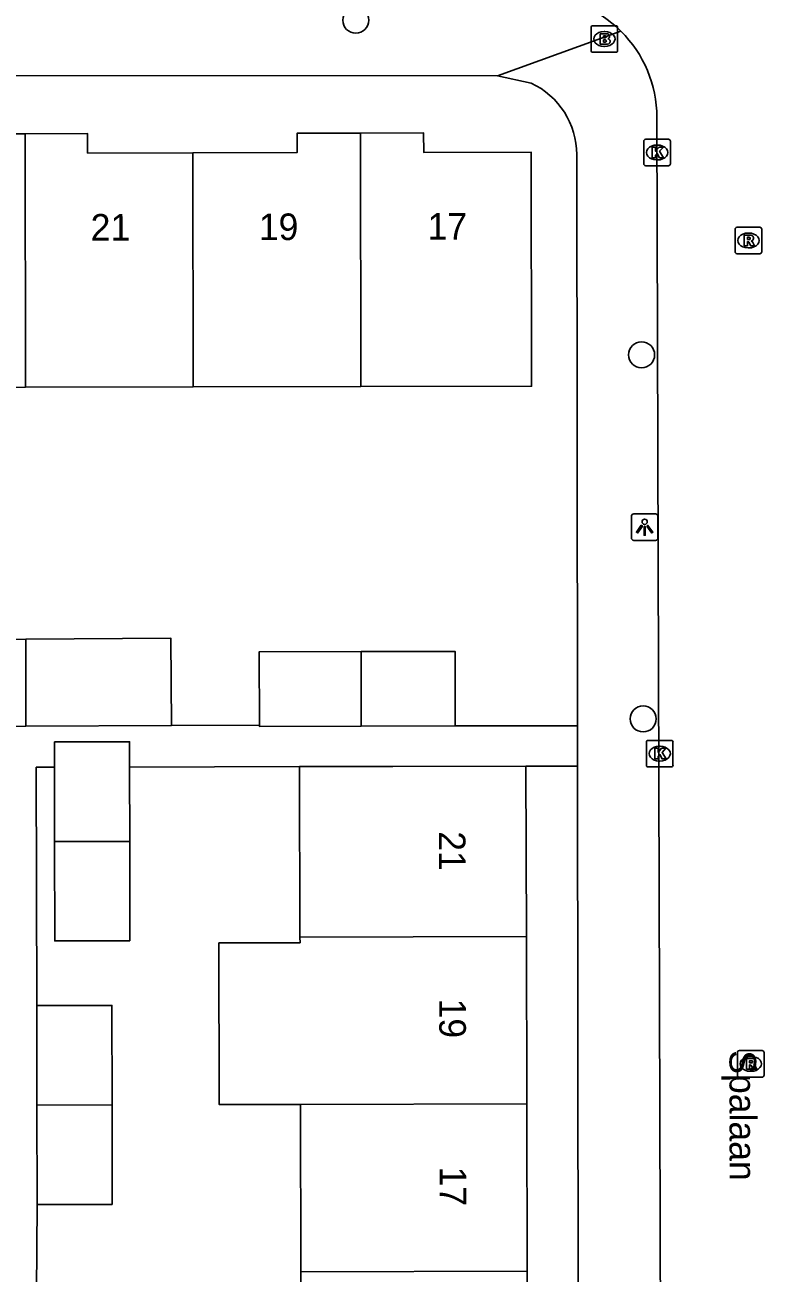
# Model space of a CAD drawing. Extents: x 160732 to 162105, y 387428 to 388479.
# Drawn here: x 161720.55 to 161748.33, y 388281.51 to 388328.45 of the extents above; entities that cross this region are included whole.
import ezdxf

# ---------------------------------------------------------------- set-up
doc = ezdxf.new("R2010")
doc.units = 0
for name, color, linetype in [('IMGEO_Boom', 7, 'Continuous'), ('IMGEO_Brandkraan', 7, 'Continuous'), ('IMGEO_Kolk', 7, 'Continuous'), ('IMGEO_Lichtpunt', 7, 'Continuous'), ('IMGEO_Openbare_ruimte_label', 7, 'Continuous'), ('IMGEO_Pand', 7, 'Continuous'), ('IMGEO_Pand_nummerreeks', 7, 'Continuous'), ('IMGEO_Rijbaan_lokaal_open', 7, 'Continuous'), ('IMGEO_Rioolput', 7, 'Continuous'), ('IMGEO_Voetpad_open', 7, 'Continuous')]:
    doc.layers.add(name, color=color, linetype=linetype)

msp = doc.modelspace()

# ---------------------------------------------------------------- linework, layer by layer
at = {"layer": 'IMGEO_Boom'}
for centre in [(161732.984, 388328.633), (161743.727, 388316.047), (161743.786, 388302.354)]:
    msp.add_circle(centre, 0.489, dxfattribs=at)
at = {"layer": 'IMGEO_Brandkraan'}
for p, q in [((161741.826, 388327.5), (161741.826, 388328.352)), ((161741.901, 388328.426), (161742.753, 388328.426)), ((161742.314, 388328.206), (161742.339, 388328.206)), ((161742.827, 388328.352), (161742.827, 388327.5)), ((161742.753, 388327.426), (161741.901, 388327.426)), ((161742.337, 388327.646), (161742.312, 388327.646))]:
    msp.add_line(p, q, dxfattribs=at)
for points in [[(161741.826, 388327.5), (161741.826, 388328.352)], [(161741.901, 388328.426), (161742.753, 388328.426)], [(161742.827, 388328.352), (161742.827, 388327.5)], [(161742.174, 388328.126), (161742.174, 388327.726), (161742.387, 388327.726)], [(161742.405, 388328.126), (161742.174, 388328.126)], [(161742.353, 388328.045), (161742.299, 388328.045), (161742.299, 388327.969)], [(161742.299, 388327.969), (161742.352, 388327.969)], [(161742.361, 388327.893), (161742.299, 388327.893), (161742.299, 388327.812)], [(161742.299, 388327.812), (161742.361, 388327.812)], [(161742.753, 388327.426), (161741.901, 388327.426)]]:
    msp.add_lwpolyline(points, dxfattribs=at)
for centre, radius, start, end in [((161741.903, 388328.35), 0.0765, 91.552, 178.448), ((161741.903, 388328.35), 0.0765, 91.552, 178.448), ((161742.751, 388328.35), 0.0765, 1.552, 88.448), ((161742.751, 388328.35), 0.0765, 1.552, 88.448), ((161742.354, 388328.007), 0.0379, 267.8285, 90.9355), ((161742.362, 388327.852), 0.0404, 269.8759, 90.5077), ((161742.393, 388327.977), 0.251, 268.6676, 293.5347), ((161742.409, 388327.981), 0.145, 59.4692, 91.5367), ((161742.434, 388328.028), 0.0922, 285.5137, 58.1501), ((161742.439, 388327.836), 0.105, 301.3115, 78.989), ((161741.903, 388327.502), 0.0765, 181.552, 268.448), ((161741.903, 388327.502), 0.0765, 181.552, 268.448), ((161742.751, 388327.502), 0.0765, 271.552, 358.448), ((161742.751, 388327.502), 0.0765, 271.552, 358.448)]:
    msp.add_arc(centre, radius, start, end, dxfattribs=at)
for centre, major_axis, ratio, start_param, end_param in [((161742.313, 388327.926), (-0.387, 0.002), 0.722429, 4.712389, 7.853982), ((161742.338, 388327.926), (-0.39, 0.002), 0.717154, 1.570796, 4.712389)]:
    msp.add_ellipse(centre, major_axis=major_axis, ratio=ratio, start_param=start_param, end_param=end_param, dxfattribs=at)
at = {"layer": 'IMGEO_Kolk'}
for p, q in [((161743.808, 388323.232), (161743.808, 388324.084)), ((161743.883, 388324.158), (161744.735, 388324.158)), ((161744.296, 388323.938), (161744.321, 388323.938)), ((161744.809, 388324.084), (161744.809, 388323.232)), ((161744.735, 388323.158), (161743.883, 388323.158)), ((161744.319, 388323.378), (161744.294, 388323.378)), ((161743.906, 388300.622), (161743.906, 388301.474)), ((161743.981, 388301.548), (161744.833, 388301.548)), ((161744.907, 388301.474), (161744.907, 388300.622)), ((161744.394, 388301.328), (161744.419, 388301.328)), ((161744.833, 388300.548), (161743.981, 388300.548)), ((161744.417, 388300.768), (161744.392, 388300.768))]:
    msp.add_line(p, q, dxfattribs=at)
for points in [[(161743.808, 388323.232), (161743.808, 388324.084)], [(161743.883, 388324.158), (161744.735, 388324.158)], [(161744.809, 388324.084), (161744.809, 388323.232)], [(161744.129, 388323.858), (161744.252, 388323.858), (161744.252, 388323.707), (161744.382, 388323.858), (161744.546, 388323.858), (161744.4, 388323.707), (161744.553, 388323.458), (161744.401, 388323.458), (161744.316, 388323.622), (161744.252, 388323.555), (161744.252, 388323.458), (161744.129, 388323.458), (161744.129, 388323.858)], [(161744.735, 388323.158), (161743.883, 388323.158)], [(161743.906, 388300.622), (161743.906, 388301.474)], [(161743.981, 388301.548), (161744.833, 388301.548)], [(161744.907, 388301.474), (161744.907, 388300.622)], [(161744.227, 388301.248), (161744.35, 388301.248), (161744.35, 388301.097), (161744.48, 388301.248), (161744.644, 388301.248), (161744.498, 388301.097), (161744.651, 388300.848), (161744.499, 388300.848), (161744.414, 388301.012), (161744.35, 388300.945), (161744.35, 388300.848), (161744.227, 388300.848), (161744.227, 388301.248)], [(161744.833, 388300.548), (161743.981, 388300.548)]]:
    msp.add_lwpolyline(points, dxfattribs=at)
for centre, start, end in [((161743.885, 388324.082), 91.552, 178.448), ((161743.885, 388324.082), 91.552, 178.448), ((161744.733, 388324.082), 1.552, 88.448), ((161744.733, 388324.082), 1.552, 88.448), ((161743.885, 388323.234), 181.552, 268.448), ((161743.885, 388323.234), 181.552, 268.448), ((161744.733, 388323.234), 271.552, 358.448), ((161744.733, 388323.234), 271.552, 358.448), ((161743.983, 388301.472), 91.552, 178.448), ((161743.983, 388301.472), 91.552, 178.448), ((161744.831, 388301.472), 1.552, 88.448), ((161744.831, 388301.472), 1.552, 88.448), ((161743.983, 388300.624), 181.552, 268.448), ((161743.983, 388300.624), 181.552, 268.448), ((161744.831, 388300.624), 271.552, 358.448), ((161744.831, 388300.624), 271.552, 358.448)]:
    msp.add_arc(centre, 0.0765, start, end, dxfattribs=at)
for centre, major_axis, ratio, start_param, end_param in [((161744.295, 388323.658), (-0.387, 0.002), 0.722429, 4.712389, 7.853982), ((161744.32, 388323.658), (-0.39, 0.002), 0.717154, 1.570796, 4.712389), ((161744.393, 388301.048), (-0.387, 0.002), 0.722429, 4.712389, 7.853982), ((161744.418, 388301.048), (-0.39, 0.002), 0.717154, 1.570796, 4.712389)]:
    msp.add_ellipse(centre, major_axis=major_axis, ratio=ratio, start_param=start_param, end_param=end_param, dxfattribs=at)
at = {"layer": 'IMGEO_Lichtpunt'}
for p, q in [((161743.343, 388309.971), (161743.343, 388309.164)), ((161743.343, 388309.971), (161743.343, 388309.164)), ((161744.245, 388310.066), (161743.437, 388310.066)), ((161744.245, 388310.066), (161743.437, 388310.066)), ((161744.339, 388309.164), (161744.339, 388309.971)), ((161744.339, 388309.164), (161744.339, 388309.971)), ((161743.437, 388309.07), (161744.245, 388309.07)), ((161743.437, 388309.07), (161744.245, 388309.07))]:
    msp.add_line(p, q, dxfattribs=at)
for points in [[(161743.717, 388309.635), (161743.756, 388309.607), (161743.568, 388309.345), (161743.53, 388309.372), (161743.717, 388309.635)], [(161743.819, 388309.587), (161743.866, 388309.587), (161743.866, 388309.265), (161743.819, 388309.265), (161743.819, 388309.587)], [(161743.929, 388309.607), (161743.967, 388309.634), (161744.154, 388309.372), (161744.115, 388309.344), (161743.929, 388309.607)]]:
    msp.add_lwpolyline(points, dxfattribs=at)
msp.add_circle((161743.842, 388309.769), 0.0994, dxfattribs=at)
for centre, start, end in [((161743.437, 388309.971), 90, 180), ((161743.437, 388309.971), 90, 180), ((161744.245, 388309.971), 0, 90), ((161744.245, 388309.971), 0, 90), ((161743.437, 388309.164), 180, 270), ((161743.437, 388309.164), 180, 270), ((161744.245, 388309.164), 270, 0), ((161744.245, 388309.164), 270, 360)]:
    msp.add_arc(centre, 0.0946, start, end, dxfattribs=at)
at = {"layer": 'IMGEO_Pand'}
for points in [[(161714.255, 388323.584), (161718.143, 388323.591), (161718.141, 388324.358), (161720.556, 388324.362)], [(161720.556, 388324.362), (161722.905, 388324.366), (161722.906, 388323.638), (161726.858, 388323.645)], [(161720.556, 388324.362), (161720.568, 388314.829)], [(161726.858, 388323.645), (161730.778, 388323.652), (161730.776, 388324.383), (161733.159, 388324.388)], [(161733.159, 388324.388), (161735.535, 388324.392), (161735.537, 388323.661), (161739.579, 388323.669), (161739.595, 388314.863), (161733.171, 388314.852)], [(161733.171, 388314.852), (161733.159, 388324.388)], [(161726.869, 388314.841), (161726.858, 388323.645)], [(161720.568, 388314.829), (161714.266, 388314.818)], [(161726.869, 388314.841), (161720.568, 388314.829)], [(161733.171, 388314.852), (161726.869, 388314.841)], [(161716.105, 388302.054), (161716.086, 388305.333), (161720.58, 388305.359)], [(161720.58, 388305.359), (161726.036, 388305.39), (161726.054, 388302.111)], [(161720.584, 388302.08), (161720.58, 388305.359)], [(161729.362, 388302.118), (161729.356, 388304.878), (161733.184, 388304.887)], [(161733.184, 388304.887), (161736.714, 388304.895), (161736.721, 388302.089)], [(161733.187, 388302.08), (161733.184, 388304.887)], [(161720.584, 388302.08), (161716.105, 388302.054)], [(161726.054, 388302.111), (161720.584, 388302.08)], [(161733.187, 388302.08), (161729.362, 388302.071), (161729.362, 388302.118)], [(161736.721, 388302.089), (161733.187, 388302.08)], [(161721.663, 388300.537), (161721.662, 388301.491), (161724.481, 388301.494), (161724.482, 388300.544)], [(161721.667, 388297.743), (161721.663, 388300.537)], [(161724.482, 388300.544), (161724.486, 388297.749)], [(161730.873, 388300.56), (161734.382, 388300.568), (161739.381, 388300.58)], [(161730.888, 388294.148), (161730.873, 388300.56)], [(161739.381, 388300.58), (161739.395, 388294.168)], [(161721.667, 388297.743), (161724.486, 388297.749)], [(161724.486, 388297.749), (161724.49, 388294.008), (161721.671, 388294.004), (161721.667, 388297.743)], [(161730.888, 388294.148), (161730.889, 388293.935), (161727.839, 388293.928), (161727.854, 388287.848), (161730.903, 388287.855)], [(161739.395, 388294.168), (161730.888, 388294.148)], [(161739.41, 388287.875), (161739.395, 388294.168)], [(161720.999, 388291.579), (161723.818, 388291.582), (161723.822, 388287.838)], [(161721.003, 388287.832), (161720.999, 388291.579)], [(161721.003, 388287.832), (161723.822, 388287.838)], [(161721.008, 388284.092), (161721.003, 388287.832)], [(161723.822, 388287.838), (161723.827, 388284.096), (161721.008, 388284.092)], [(161730.903, 388287.855), (161739.41, 388287.875)], [(161730.918, 388281.562), (161730.903, 388287.855)], [(161739.41, 388287.875), (161739.425, 388281.582)], [(161730.918, 388281.562), (161739.425, 388281.582)], [(161730.933, 388275.269), (161730.918, 388281.562)], [(161739.425, 388281.582), (161739.44, 388275.289)]]:
    msp.add_lwpolyline(points, dxfattribs=at)
at = {"layer": 'IMGEO_Rijbaan_lokaal_open'}
msp.add_lwpolyline([(161744.528, 388232.983), (161744.519, 388250), (161744.304, 388324.987)], dxfattribs=at)
for centre, radius, start, end in [((161739.718, 388324.965), 4.587, 45.2582, 90.2231), ((161739.716, 388324.965), 4.588, 0.2693, 45.2317)]:
    msp.add_arc(centre, radius, start, end, dxfattribs=at)
at = {"layer": 'IMGEO_Rioolput'}
for p, q in [((161747.241, 388319.922), (161747.241, 388320.774)), ((161747.316, 388320.848), (161748.168, 388320.848)), ((161748.242, 388320.774), (161748.242, 388319.922)), ((161747.729, 388320.628), (161747.754, 388320.628)), ((161748.168, 388319.848), (161747.316, 388319.848)), ((161747.752, 388320.068), (161747.727, 388320.068)), ((161747.327, 388288.954), (161747.327, 388289.806)), ((161747.402, 388289.88), (161748.254, 388289.88)), ((161748.328, 388289.806), (161748.328, 388288.954)), ((161747.815, 388289.66), (161747.84, 388289.66)), ((161748.254, 388288.88), (161747.402, 388288.88)), ((161747.838, 388289.1), (161747.813, 388289.1))]:
    msp.add_line(p, q, dxfattribs=at)
for points in [[(161747.241, 388319.922), (161747.241, 388320.774)], [(161747.316, 388320.848), (161748.168, 388320.848)], [(161748.242, 388320.774), (161748.242, 388319.922)], [(161747.83, 388320.546), (161747.578, 388320.548), (161747.578, 388320.148)], [(161747.578, 388320.148), (161747.702, 388320.148), (161747.702, 388320.31), (161747.713, 388320.31)], [(161747.756, 388320.467), (161747.702, 388320.467), (161747.702, 388320.386)], [(161747.702, 388320.386), (161747.754, 388320.386)], [(161747.76, 388320.281), (161747.831, 388320.148), (161747.971, 388320.148), (161747.906, 388320.274)], [(161748.168, 388319.848), (161747.316, 388319.848)], [(161747.327, 388288.954), (161747.327, 388289.806)], [(161747.402, 388289.88), (161748.254, 388289.88)], [(161748.328, 388289.806), (161748.328, 388288.954)], [(161747.916, 388289.578), (161747.664, 388289.58), (161747.664, 388289.18)], [(161747.664, 388289.18), (161747.788, 388289.18), (161747.788, 388289.342), (161747.799, 388289.342)], [(161747.842, 388289.499), (161747.788, 388289.499), (161747.788, 388289.418)], [(161747.788, 388289.418), (161747.84, 388289.418)], [(161747.846, 388289.313), (161747.917, 388289.18), (161748.057, 388289.18), (161747.992, 388289.306)], [(161748.254, 388288.88), (161747.402, 388288.88)]]:
    msp.add_lwpolyline(points, dxfattribs=at)
for centre, radius, start, end in [((161747.318, 388320.772), 0.0765, 91.552, 178.448), ((161747.318, 388320.772), 0.0765, 91.552, 178.448), ((161748.166, 388320.772), 0.0765, 1.552, 88.448), ((161748.166, 388320.772), 0.0765, 1.552, 88.448), ((161747.712, 388320.257), 0.0533, 26.0293, 88.6989), ((161747.738, 388320.575), 0.19, 274.7715, 282.9687), ((161747.762, 388320.371), 0.0964, 77.0061, 93.1865), ((161747.776, 388320.428), 0.0378, 276.6634, 79.6772), ((161747.829, 388320.436), 0.109, 350.3612, 89.416), ((161747.827, 388320.436), 0.112, 277.5842, 350.9817), ((161747.811, 388320.221), 0.108, 29.5134, 73.7905), ((161747.318, 388319.924), 0.0765, 181.552, 268.448), ((161747.318, 388319.924), 0.0765, 181.552, 268.448), ((161748.166, 388319.924), 0.0765, 271.552, 358.448), ((161748.166, 388319.924), 0.0765, 271.552, 358.448), ((161747.404, 388289.804), 0.0765, 91.552, 178.448), ((161747.404, 388289.804), 0.0765, 91.552, 178.448), ((161748.252, 388289.804), 0.0765, 1.552, 88.448), ((161748.252, 388289.804), 0.0765, 1.552, 88.448), ((161747.798, 388289.289), 0.0533, 26.0293, 88.6989), ((161747.824, 388289.607), 0.19, 274.7715, 282.9687), ((161747.848, 388289.403), 0.0964, 77.0061, 93.1865), ((161747.862, 388289.46), 0.0378, 276.6634, 79.6772), ((161747.915, 388289.468), 0.109, 350.3612, 89.416), ((161747.913, 388289.468), 0.112, 277.5842, 350.9817), ((161747.897, 388289.253), 0.108, 29.5134, 73.7905), ((161747.404, 388288.956), 0.0765, 181.552, 268.448), ((161747.404, 388288.956), 0.0765, 181.552, 268.448), ((161748.252, 388288.956), 0.0765, 271.552, 358.448), ((161748.252, 388288.956), 0.0765, 271.552, 358.448)]:
    msp.add_arc(centre, radius, start, end, dxfattribs=at)
for centre, major_axis, ratio, start_param, end_param in [((161747.728, 388320.348), (-0.387, 0.002), 0.722429, 4.712389, 7.853982), ((161747.753, 388320.348), (-0.39, 0.002), 0.717154, 1.570796, 4.712389), ((161747.814, 388289.38), (-0.387, 0.002), 0.722429, 4.712389, 7.853982), ((161747.839, 388289.38), (-0.39, 0.002), 0.717154, 1.570796, 4.712389)]:
    msp.add_ellipse(centre, major_axis=major_axis, ratio=ratio, start_param=start_param, end_param=end_param, dxfattribs=at)
at = {"layer": 'IMGEO_Voetpad_open'}
for points in [[(161738.317, 388326.546), (161742.947, 388328.223)], [(161703.027, 388326.557), (161738.317, 388326.546)], [(161738.317, 388326.546), (161739.574, 388326.267)], [(161741.29, 388323.577), (161741.316, 388302.1)], [(161729.362, 388302.118), (161726.054, 388302.111)], [(161741.316, 388302.1), (161736.721, 388302.089)], [(161741.316, 388302.1), (161741.318, 388300.582)], [(161721.663, 388300.537), (161720.976, 388300.535), (161720.999, 388291.579)], [(161730.873, 388300.56), (161724.482, 388300.544)], [(161741.318, 388300.582), (161739.381, 388300.58)], [(161741.4, 388232.494), (161741.379, 388250), (161741.318, 388300.582)], [(161721.008, 388284.092), (161720.976, 388279.187)]]:
    msp.add_lwpolyline(points, dxfattribs=at)
msp.add_arc((161738.316, 388323.572), 2.974, 0.0951, 64.974, dxfattribs=at)

# ---------------------------------------------------------------- texts
at = {"layer": 'IMGEO_Openbare_ruimte_label'}
msp.add_text('Spalaan', height=1, rotation=270.0573, dxfattribs=at).set_placement((161747.03, 388289.892))
at = {"layer": 'IMGEO_Pand_nummerreeks'}
for s, rotation, p in [('21', 0.1581, (161723.021, 388320.343)), ('19', 0.1581, (161729.341, 388320.361)), ('17', 0.1581, (161735.682, 388320.378)), ('21', 270.1344, (161736.106, 388298.128)), ('19', 270.1373, (161736.121, 388291.835)), ('17', 270.1344, (161736.136, 388285.52))]:
    msp.add_text(s, height=1, rotation=rotation, dxfattribs=at).set_placement(p)

doc.saveas('drawing.dxf')
